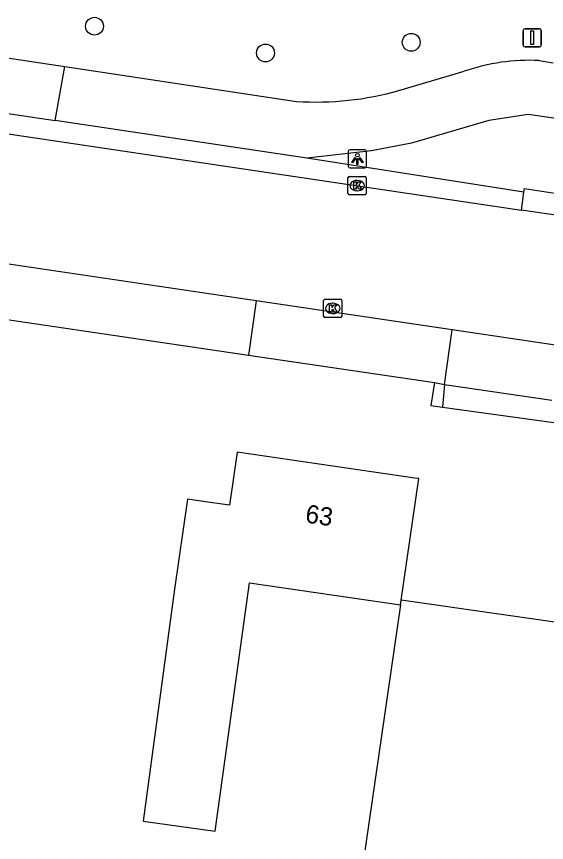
# Model space of a CAD drawing. Extents: x 163686 to 164493, y 382719 to 383870.
# Drawn here: x 163936.13 to 163965.21, y 382895.61 to 382940.91 of the extents above; entities that cross this region are included whole.
import ezdxf

# ---------------------------------------------------------------- set-up
doc = ezdxf.new("R2010")
doc.units = 0
for name, color, linetype in [('IMGEO_Boom', 7, 'Continuous'), ('IMGEO_Fietspad_gesloten', 7, 'Continuous'), ('IMGEO_Kolk', 7, 'Continuous'), ('IMGEO_Lichtpunt', 7, 'Continuous'), ('IMGEO_Pand', 7, 'Continuous'), ('IMGEO_Pand_nummerreeks', 7, 'Continuous'), ('IMGEO_Parkeervlak_open', 7, 'Continuous'), ('IMGEO_Rijbaan_lokaal_gesloten', 7, 'Continuous'), ('IMGEO_Verkeersbordpaal', 7, 'Continuous'), ('IMGEO_Voetpad_open', 7, 'Continuous')]:
    doc.layers.add(name, color=color, linetype=linetype)

msp = doc.modelspace()

# ---------------------------------------------------------------- linework, layer by layer
at = {"layer": 'IMGEO_Boom'}
for centre in [(163940.405, 382940.38), (163957.785, 382939.499), (163949.788, 382938.915)]:
    msp.add_circle(centre, 0.489, dxfattribs=at)
at = {"layer": 'IMGEO_Fietspad_gesloten'}
for points in [[(163914.903, 382944.294), (163918.784, 382942.647), (163923.49, 382941.029), (163926.565, 382940.151), (163929.756, 382939.516), (163938.778, 382938.163)], [(163938.238, 382935.205), (163938.778, 382938.163)], [(163938.778, 382938.163), (163951.493, 382936.256)], [(163964.801, 382938.495), (163965.575, 382938.364)], [(163957.11, 382936.854), (163960.697, 382937.907)], [(163927.264, 382936.845), (163938.238, 382935.205)], [(163968.242, 382934.952), (163964.193, 382935.54), (163962.051, 382935.208), (163957.798, 382933.974), (163955.605, 382933.543), (163952.052, 382933.14)], [(163952.052, 382933.14), (163938.238, 382935.205)]]:
    msp.add_lwpolyline(points, dxfattribs=at)
for centre, radius, start, end in [((163964.235, 382927.829), 10.681, 86.9631, 109.344), ((163952.557, 382952.937), 16.714, 266.3486, 285.8054)]:
    msp.add_arc(centre, radius, start, end, dxfattribs=at)
at = {"layer": 'IMGEO_Kolk'}
for p, q in [((163954.314, 382931.213), (163954.314, 382932.065)), ((163954.389, 382932.139), (163955.241, 382932.139)), ((163954.802, 382931.919), (163954.827, 382931.919)), ((163955.315, 382932.065), (163955.315, 382931.213)), ((163954.825, 382931.359), (163954.8, 382931.359)), ((163955.241, 382931.139), (163954.389, 382931.139)), ((163953.052, 382925.402), (163953.904, 382925.402)), ((163952.977, 382924.476), (163952.977, 382925.328)), ((163953.465, 382925.182), (163953.49, 382925.182)), ((163953.978, 382925.328), (163953.978, 382924.476)), ((163953.488, 382924.622), (163953.463, 382924.622)), ((163953.904, 382924.402), (163953.052, 382924.402))]:
    msp.add_line(p, q, dxfattribs=at)
for points in [[(163954.314, 382931.213), (163954.314, 382932.065)], [(163954.389, 382932.139), (163955.241, 382932.139)], [(163954.635, 382931.839), (163954.758, 382931.839), (163954.758, 382931.688), (163954.888, 382931.839), (163955.052, 382931.839), (163954.906, 382931.688), (163955.059, 382931.439), (163954.907, 382931.439), (163954.822, 382931.603), (163954.758, 382931.536), (163954.758, 382931.439), (163954.635, 382931.439), (163954.635, 382931.839)], [(163955.315, 382932.065), (163955.315, 382931.213)], [(163955.241, 382931.139), (163954.389, 382931.139)], [(163953.052, 382925.402), (163953.904, 382925.402)], [(163952.977, 382924.476), (163952.977, 382925.328)], [(163953.298, 382925.102), (163953.421, 382925.102), (163953.421, 382924.951), (163953.551, 382925.102), (163953.715, 382925.102), (163953.569, 382924.951), (163953.722, 382924.702), (163953.57, 382924.702), (163953.485, 382924.866), (163953.421, 382924.799), (163953.421, 382924.702), (163953.298, 382924.702), (163953.298, 382925.102)], [(163953.978, 382925.328), (163953.978, 382924.476)], [(163953.904, 382924.402), (163953.052, 382924.402)]]:
    msp.add_lwpolyline(points, dxfattribs=at)
for centre, start, end in [((163954.391, 382932.063), 91.552, 178.448), ((163954.391, 382932.063), 91.552, 178.448), ((163955.239, 382932.063), 1.552, 88.448), ((163955.239, 382932.063), 1.552, 88.448), ((163954.391, 382931.215), 181.552, 268.448), ((163954.391, 382931.215), 181.552, 268.448), ((163955.239, 382931.215), 271.552, 358.448), ((163955.239, 382931.215), 271.552, 358.448), ((163953.054, 382925.326), 91.552, 178.448), ((163953.054, 382925.326), 91.552, 178.448), ((163953.902, 382925.326), 1.552, 88.448), ((163953.902, 382925.326), 1.552, 88.448), ((163953.054, 382924.478), 181.552, 268.448), ((163953.054, 382924.478), 181.552, 268.448), ((163953.902, 382924.478), 271.552, 358.448), ((163953.902, 382924.478), 271.552, 358.448)]:
    msp.add_arc(centre, 0.0765, start, end, dxfattribs=at)
for centre, major_axis, ratio, start_param, end_param in [((163954.801, 382931.639), (-0.387, 0.002), 0.722429, 4.712389, 7.853982), ((163954.826, 382931.639), (-0.39, 0.002), 0.717154, 1.570796, 4.712389), ((163953.464, 382924.902), (-0.387, 0.002), 0.722429, 4.712389, 7.853982), ((163953.489, 382924.902), (-0.39, 0.002), 0.717154, 1.570796, 4.712389)]:
    msp.add_ellipse(centre, major_axis=major_axis, ratio=ratio, start_param=start_param, end_param=end_param, dxfattribs=at)
at = {"layer": 'IMGEO_Lichtpunt'}
for p, q in [((163955.234, 382933.606), (163954.426, 382933.606)), ((163955.234, 382933.606), (163954.426, 382933.606)), ((163954.332, 382933.511), (163954.332, 382932.704)), ((163954.332, 382933.511), (163954.332, 382932.704)), ((163955.328, 382932.704), (163955.328, 382933.511)), ((163955.328, 382932.704), (163955.328, 382933.511)), ((163954.426, 382932.61), (163955.234, 382932.61)), ((163954.426, 382932.61), (163955.234, 382932.61))]:
    msp.add_line(p, q, dxfattribs=at)
for points in [[(163954.706, 382933.175), (163954.745, 382933.147), (163954.557, 382932.885), (163954.519, 382932.912), (163954.706, 382933.175)], [(163954.808, 382933.127), (163954.855, 382933.127), (163954.855, 382932.805), (163954.808, 382932.805), (163954.808, 382933.127)], [(163954.918, 382933.147), (163954.956, 382933.174), (163955.143, 382932.912), (163955.104, 382932.884), (163954.918, 382933.147)]]:
    msp.add_lwpolyline(points, dxfattribs=at)
msp.add_circle((163954.831, 382933.309), 0.0994, dxfattribs=at)
for centre, start, end in [((163954.426, 382933.511), 90, 180), ((163954.426, 382933.511), 90, 180), ((163955.234, 382933.511), 0, 90), ((163955.234, 382933.511), 0, 90), ((163954.426, 382932.704), 180, 270), ((163954.426, 382932.704), 180, 270), ((163955.234, 382932.704), 270, 0), ((163955.234, 382932.704), 270, 360)]:
    msp.add_arc(centre, 0.0946, start, end, dxfattribs=at)
at = {"layer": 'IMGEO_Pand'}
for points in [[(163957.239, 382908.899), (163958.207, 382915.567), (163957.987, 382915.599), (163948.239, 382917.015), (163947.816, 382914.105), (163946.746, 382914.26), (163945.507, 382914.44), (163944.789, 382909.494), (163943.069, 382896.768), (163947.023, 382896.223), (163948.902, 382909.855), (163957.203, 382908.649)], [(163957.203, 382908.649), (163954.969, 382893.263)], [(163957.203, 382908.649), (163957.239, 382908.899)], [(164003.756, 382844.168), (164005.059, 382853.081), (164006.907, 382865.716), (164012.048, 382900.868), (164000, 382902.636), (163979.218, 382905.686), (163978.951, 382905.725), (163979.097, 382906.716), (163975.663, 382907.227), (163975.833, 382908.309), (163968.409, 382908.235), (163968.213, 382908.233), (163968.087, 382907.351), (163957.239, 382908.899)]]:
    msp.add_lwpolyline(points, dxfattribs=at)
at = {"layer": 'IMGEO_Parkeervlak_open'}
msp.add_lwpolyline([(163948.863, 382922.339), (163959.061, 382920.838)], dxfattribs=at)
at = {"layer": 'IMGEO_Rijbaan_lokaal_gesloten'}
for points in [[(163913.397, 382937.787), (163963.827, 382930.3)], [(163975.435, 382928.591), (163963.827, 382930.3)], [(163949.269, 382925.313), (163934.445, 382927.503)], [(163960.027, 382923.724), (163949.269, 382925.313)], [(163965.93, 382922.852), (163960.027, 382923.724)]]:
    msp.add_lwpolyline(points, dxfattribs=at)
at = {"layer": 'IMGEO_Verkeersbordpaal'}
for p, q in [((163963.931, 382939.346), (163963.931, 382940.146)), ((163963.931, 382940.146), (163963.931, 382939.346)), ((163964.031, 382940.246), (163964.821, 382940.246)), ((163964.821, 382940.246), (163964.031, 382940.246)), ((163964.921, 382940.146), (163964.921, 382939.346)), ((163964.921, 382939.346), (163964.921, 382940.146)), ((163964.821, 382939.246), (163964.031, 382939.246)), ((163964.031, 382939.246), (163964.821, 382939.246))]:
    msp.add_line(p, q, dxfattribs=at)
msp.add_lwpolyline([(163964.351, 382940.121), (163964.501, 382940.121), (163964.501, 382939.371), (163964.351, 382939.371), (163964.351, 382940.121)], dxfattribs=at)
for centre, start, end in [((163964.031, 382940.146), 90, 180), ((163964.031, 382940.146), 90, 180), ((163964.821, 382940.146), 0, 90), ((163964.821, 382940.146), 360, 90), ((163964.031, 382939.346), 180, 270), ((163964.031, 382939.346), 180, 270), ((163964.821, 382939.346), 270, 0), ((163964.821, 382939.346), 270, 0)]:
    msp.add_arc(centre, 0.1, start, end, dxfattribs=at)
at = {"layer": 'IMGEO_Voetpad_open'}
for points in [[(163963.962, 382931.286), (163952.052, 382933.14)], [(163963.962, 382931.286), (163964.002, 382931.484), (163965.67, 382931.226)], [(163963.827, 382930.3), (163963.962, 382931.286)], [(163949.269, 382925.313), (163948.863, 382922.339)], [(163933.984, 382924.529), (163948.863, 382922.339)], [(163959.616, 382920.737), (163960.027, 382923.724)], [(163959.061, 382920.838), (163958.854, 382919.584), (163959.503, 382919.491)], [(163959.061, 382920.838), (163959.616, 382920.737)], [(163959.616, 382920.737), (163959.503, 382919.491)], [(163959.616, 382920.737), (163965.491, 382919.864)], [(163959.503, 382919.491), (163965.616, 382918.647)]]:
    msp.add_lwpolyline(points, dxfattribs=at)

# ---------------------------------------------------------------- texts
at = {"layer": 'IMGEO_Pand_nummerreeks'}
msp.add_text('63', height=1, rotation=351.7348, dxfattribs=at).set_placement((163951.934, 382913.164))

doc.saveas('drawing.dxf')
